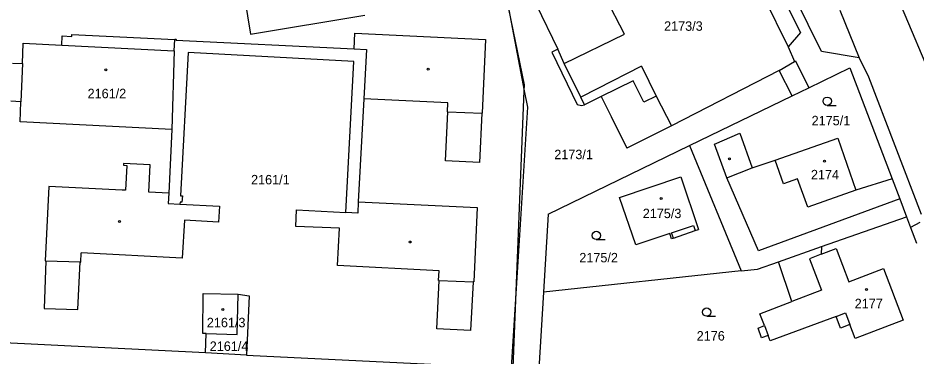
# Model space of a CAD drawing. Extents: x -755819 to -753140, y -1169796 to -1166000.
# Drawn here: x -754989.7 to -754828, y -1168095.4 to -1168034.5 of the extents above; entities that cross this region are included whole.
import ezdxf

# ---------------------------------------------------------------- set-up
doc = ezdxf.new("R2010")
doc.units = 0
for name, color, linetype in [('Vrstva 1', 7, 'Continuous'), ('Vrstva 18', 7, 'Continuous'), ('Vrstva 19', 7, 'Continuous'), ('Vrstva 25', 7, 'Continuous'), ('Vrstva 4', 7, 'Continuous')]:
    doc.layers.add(name, color=color, linetype=linetype)

msp = doc.modelspace()

# ---------------------------------------------------------------- linework, layer by layer
at = {"layer": 'Vrstva 1'}
for p, q in [((-754860.48, -1168013.74), (-754848.84, -1168037.13)), ((-754880.53, -1168037.42), (-754885.8, -1168027.14)), ((-754832.63, -1168027.72), (-754824.43, -1168047.17)), ((-754948.96, -1168030.75), (-754947.86, -1168037.47)), ((-754901.98, -1168029.7), (-754898.56, -1168047.67)), ((-754947.86, -1168037.47), (-754927.28, -1168034)), ((-754841.74, -1168033.11), (-754838.23, -1168041.72)), ((-754980.02, -1168037.85), (-754980.01, -1168037.5)), ((-754980.01, -1168037.5), (-754961.49, -1168038.42)), ((-754929.19, -1168040.09), (-754929.05, -1168037.28)), ((-754929.05, -1168037.28), (-754905.52, -1168038.42)), ((-754891.36, -1168042.73), (-754880.53, -1168037.42)), ((-754848.84, -1168037.13), (-754851.02, -1168039.72)), ((-754988.89, -1168042.71), (-754988.74, -1168039.09)), ((-754988.74, -1168039.09), (-754981.81, -1168039.44)), ((-754981.81, -1168039.44), (-754981.72, -1168037.77)), ((-754981.72, -1168037.77), (-754980.02, -1168037.85)), ((-754961.49, -1168038.42), (-754961.49, -1168038.32)), ((-754961.49, -1168038.32), (-754961.25, -1168038.33)), ((-754961.25, -1168038.33), (-754961.26, -1168038.53)), ((-754961.26, -1168038.53), (-754929.19, -1168040.09)), ((-754905.52, -1168038.42), (-754906.12, -1168051.67)), ((-754959.07, -1168040.75), (-754960.46, -1168066.57)), ((-754929.21, -1168042.37), (-754959.07, -1168040.75)), ((-754851.02, -1168039.72), (-754849.93, -1168042.35)), ((-754930.67, -1168069.58), (-754929.21, -1168042.37)), ((-754849.93, -1168042.35), (-754849.75, -1168042.26)), ((-754849.75, -1168042.26), (-754847.32, -1168047.08)), ((-754838.23, -1168041.72), (-754836.6, -1168045.12)), ((-754990.7, -1168042.64), (-754988.89, -1168042.71)), ((-754888.38, -1168048.79), (-754891.36, -1168042.73)), ((-754852.64, -1168043.98), (-754872.05, -1168053.97)), ((-754850.35, -1168048.55), (-754852.64, -1168043.98)), ((-754847.32, -1168047.08), (-754839.91, -1168043.48)), ((-754839.91, -1168043.48), (-754832.32, -1168063.48)), ((-754836.6, -1168045.12), (-754827.12, -1168069.89)), ((-754850.35, -1168048.55), (-754847.32, -1168047.08)), ((-754898.56, -1168047.67), (-754898, -1168050.59)), ((-754887.69, -1168050.19), (-754888.38, -1168048.79)), ((-754884.72, -1168048.69), (-754887.69, -1168050.19)), ((-754884.72, -1168048.69), (-754882.92, -1168052.27)), ((-754868.79, -1168057.49), (-754850.35, -1168048.55)), ((-754989.17, -1168049.62), (-754990.98, -1168049.54)), ((-754989.32, -1168053.25), (-754989.17, -1168049.62)), ((-754927.43, -1168049.1), (-754928.43, -1168067.67)), ((-754912.32, -1168049.84), (-754927.43, -1168049.1)), ((-754912.4, -1168051.41), (-754912.32, -1168049.84)), ((-754912.74, -1168060.28), (-754912.3, -1168051.42)), ((-754912.3, -1168051.42), (-754912.4, -1168051.41)), ((-754906.22, -1168051.66), (-754906.59, -1168060.58)), ((-754906.12, -1168051.67), (-754906.22, -1168051.66)), ((-754898, -1168050.59), (-754899.97, -1168082.27)), ((-754962.01, -1168054.64), (-754989.32, -1168053.25)), ((-754882.92, -1168052.27), (-754880.06, -1168057.97)), ((-754962.01, -1168054.64), (-754962.55, -1168066.06)), ((-754872.05, -1168053.97), (-754880.06, -1168057.97)), ((-754864.31, -1168057.27), (-754859.75, -1168055.25)), ((-754859.75, -1168055.25), (-754857.53, -1168061.52)), ((-754853.41, -1168060.15), (-754842.12, -1168056.2)), ((-754842.12, -1168056.2), (-754838.85, -1168065.57)), ((-754894.26, -1168069.84), (-754868.79, -1168057.49)), ((-754868.79, -1168057.49), (-754859.53, -1168080.07)), ((-754862.06, -1168063.33), (-754864.31, -1168057.27)), ((-754857.53, -1168061.52), (-754853.41, -1168060.15)), ((-754970.71, -1168060.77), (-754970.73, -1168061.07)), ((-754970.73, -1168061.07), (-754970.12, -1168061.1)), ((-754965.91, -1168061), (-754970.71, -1168060.77)), ((-754970.12, -1168061.1), (-754970.34, -1168065.57)), ((-754966.14, -1168065.89), (-754965.91, -1168061)), ((-754906.59, -1168060.58), (-754912.74, -1168060.28)), ((-754881.41, -1168066.85), (-754870.39, -1168063.12)), ((-754870.39, -1168063.12), (-754867.17, -1168072.64)), ((-754856.4, -1168076.47), (-754862.06, -1168063.33)), ((-754832.32, -1168063.48), (-754838.85, -1168065.57)), ((-754832.32, -1168063.48), (-754830.93, -1168067.12)), ((-754984.12, -1168064.89), (-754984.81, -1168078.26)), ((-754970.94, -1168065.54), (-754984.12, -1168064.89)), ((-754970.34, -1168065.57), (-754970.94, -1168065.54)), ((-754962.55, -1168066.06), (-754966.14, -1168065.89)), ((-754960.46, -1168066.57), (-754960.07, -1168066.59)), ((-754960.07, -1168066.59), (-754960.2, -1168067.71)), ((-754960.52, -1168067.7), (-754960.54, -1168068.07)), ((-754960.54, -1168068.07), (-754953.44, -1168068.45)), ((-754960.2, -1168067.71), (-754960.52, -1168067.7)), ((-754928.43, -1168067.67), (-754907.03, -1168068.68)), ((-754878.49, -1168075.41), (-754881.41, -1168066.85)), ((-754830.93, -1168067.12), (-754856.4, -1168076.47)), ((-754830.93, -1168067.12), (-754829.72, -1168070.32)), ((-754953.44, -1168068.45), (-754953.6, -1168071.3)), ((-754939.65, -1168072.07), (-754939.57, -1168069.1)), ((-754939.57, -1168069.1), (-754930.67, -1168069.58)), ((-754907.03, -1168068.68), (-754907.64, -1168082.07)), ((-754894.26, -1168069.84), (-754895.12, -1168083.89)), ((-754959.72, -1168070.94), (-754960.12, -1168077.77)), ((-754953.6, -1168071.3), (-754959.72, -1168070.94)), ((-754845.07, -1168075.72), (-754829.72, -1168070.32)), ((-754829.72, -1168070.32), (-754829.01, -1168072.24)), ((-754931.83, -1168072.38), (-754939.65, -1168072.07)), ((-754932.15, -1168079.11), (-754931.83, -1168072.38)), ((-754871.7, -1168074.18), (-754867.77, -1168072.84)), ((-754867.77, -1168072.84), (-754867.17, -1168072.64)), ((-754829.01, -1168072.24), (-754827.94, -1168075.12)), ((-754872.35, -1168073.34), (-754878.49, -1168075.41)), ((-754872.03, -1168074.29), (-754872.35, -1168073.34)), ((-754871.7, -1168074.18), (-754872.03, -1168074.29)), ((-754852.78, -1168078.43), (-754845.07, -1168075.72)), ((-754845.07, -1168075.72), (-754845.08, -1168077.09)), ((-754845.08, -1168077.09), (-754842.4, -1168076.06)), ((-754842.4, -1168076.06), (-754840.12, -1168082.03)), ((-754978.39, -1168078.49), (-754978.32, -1168076.86)), ((-754960.12, -1168077.77), (-754978.32, -1168076.86)), ((-754984.71, -1168078.26), (-754985, -1168086.86)), ((-754984.81, -1168078.26), (-754984.71, -1168078.26)), ((-754978.92, -1168087.07), (-754978.5, -1168078.48)), ((-754978.5, -1168078.48), (-754978.39, -1168078.49)), ((-754913.85, -1168080.06), (-754932.15, -1168079.11)), ((-754856.55, -1168079.76), (-754852.78, -1168078.43)), ((-754850.37, -1168085.6), (-754852.78, -1168078.43)), ((-754840.12, -1168082.03), (-754833.9, -1168079.65)), ((-754833.9, -1168079.65), (-754830.33, -1168088.96)), ((-754913.99, -1168081.81), (-754913.85, -1168080.06)), ((-754859.53, -1168080.07), (-754895.12, -1168083.89)), ((-754859.53, -1168080.07), (-754856.55, -1168079.76)), ((-754914.3, -1168090.53), (-754913.89, -1168081.82)), ((-754913.89, -1168081.82), (-754913.99, -1168081.81)), ((-754907.73, -1168082.06), (-754908.24, -1168090.84)), ((-754907.64, -1168082.07), (-754907.73, -1168082.06)), ((-754899.97, -1168082.27), (-754900.91, -1168097.49)), ((-754956.45, -1168091.35), (-754956.39, -1168084.13)), ((-754956.39, -1168084.13), (-754950.07, -1168084.3)), ((-754950.24, -1168091.56), (-754950.07, -1168084.3)), ((-754950.07, -1168084.3), (-754948.1, -1168084.6)), ((-754895.12, -1168083.89), (-754895.92, -1168097.73)), ((-754948.1, -1168084.6), (-754948.57, -1168095.26)), ((-754856.15, -1168087.81), (-754850.37, -1168085.6)), ((-754985, -1168086.86), (-754978.92, -1168087.07)), ((-754855.33, -1168089.94), (-754856.15, -1168087.81)), ((-754842.4, -1168088.31), (-754854.28, -1168092.68)), ((-754841.61, -1168090.39), (-754842.4, -1168088.31)), ((-754830.33, -1168088.96), (-754838.97, -1168092.27)), ((-754908.24, -1168090.84), (-754914.3, -1168090.53)), ((-754856.47, -1168090.38), (-754855.33, -1168089.94)), ((-754855.83, -1168092.16), (-754856.47, -1168090.38)), ((-754839.94, -1168089.74), (-754841.61, -1168090.39)), ((-754838.97, -1168092.27), (-754839.94, -1168089.74)), ((-754955.82, -1168091.38), (-754956.45, -1168091.35)), ((-754955.96, -1168094.87), (-754955.82, -1168091.38)), ((-754955.82, -1168091.38), (-754950.24, -1168091.56)), ((-754854.66, -1168091.71), (-754855.83, -1168092.16)), ((-754854.28, -1168092.68), (-754854.66, -1168091.71)), ((-754955.96, -1168094.87), (-754994.86, -1168092.89)), ((-754948.57, -1168095.26), (-754955.96, -1168094.87)), ((-754948.57, -1168095.26), (-754900.59, -1168097.64))]:
    msp.add_line(p, q, dxfattribs=at)
at = {"layer": 'Vrstva 25'}
for p, q in [((-754844, -1168050.28), (-754842.4, -1168050.28)), ((-754885.58, -1168074.46), (-754883.98, -1168074.46)), ((-754865.71, -1168088.27), (-754864.11, -1168088.27))]:
    msp.add_line(p, q, dxfattribs=at)
for centre, radius in [((-754973.88, -1168043.86), 0.175), ((-754915.87, -1168043.76), 0.175), ((-754844, -1168049.53), 0.75), ((-754861.63, -1168059.9), 0.175), ((-754844.52, -1168060.3), 0.175), ((-754873.91, -1168067.05), 0.175), ((-754971.42, -1168071.17), 0.175), ((-754885.58, -1168073.71), 0.75), ((-754919.08, -1168074.88), 0.175), ((-754836.96, -1168083.46), 0.175), ((-754952.8, -1168087.03), 0.175), ((-754865.71, -1168087.52), 0.75)]:
    msp.add_circle(centre, radius, dxfattribs=at)
at = {"layer": 'Vrstva 4'}
for p, q in [((-754845.07, -1168040.59), (-754858.54, -1168013.07)), ((-754863.01, -1168015.29), (-754851.02, -1168039.72)), ((-754898.51, -1168046.54), (-754901.98, -1168029.7)), ((-754896.42, -1168032.11), (-754892.49, -1168040.17)), ((-754961.59, -1168040.45), (-754961.49, -1168038.42)), ((-754981.81, -1168039.44), (-754961.59, -1168040.45)), ((-754961.59, -1168040.45), (-754962.01, -1168054.64)), ((-754929.19, -1168040.09), (-754926.95, -1168040.2)), ((-754926.95, -1168040.2), (-754927.43, -1168049.1)), ((-754892.49, -1168040.17), (-754893.57, -1168040.68)), ((-754893.57, -1168040.68), (-754889.02, -1168050.13)), ((-754891.36, -1168042.73), (-754892.49, -1168040.17)), ((-754838.23, -1168041.72), (-754845.07, -1168040.59)), ((-754852.64, -1168043.98), (-754849.93, -1168042.35)), ((-754988.89, -1168042.71), (-754989.17, -1168049.62)), ((-754877.46, -1168043.22), (-754885.42, -1168047.31)), ((-754877.46, -1168043.22), (-754874.8, -1168048.63)), ((-754898.56, -1168047.67), (-754898.51, -1168046.54)), ((-754885.42, -1168047.31), (-754888.38, -1168048.79)), ((-754878.93, -1168045.83), (-754884.72, -1168048.69)), ((-754877.02, -1168049.72), (-754878.93, -1168045.83)), ((-754899.97, -1168082.27), (-754898.56, -1168047.67)), ((-754874.8, -1168048.63), (-754877.02, -1168049.72)), ((-754874.8, -1168048.63), (-754872.05, -1168053.97)), ((-754889.02, -1168050.13), (-754888.25, -1168050.27)), ((-754888.25, -1168050.27), (-754887.69, -1168050.19)), ((-754912.3, -1168051.42), (-754906.22, -1168051.66)), ((-754851.9, -1168064.41), (-754853.41, -1168060.15)), ((-754862.06, -1168063.33), (-754857.53, -1168061.52)), ((-754849.34, -1168063.5), (-754851.9, -1168064.41)), ((-754847.52, -1168068.61), (-754849.34, -1168063.5)), ((-754962.55, -1168066.06), (-754962.64, -1168067.96)), ((-754838.85, -1168065.57), (-754847.52, -1168068.61)), ((-754962.64, -1168067.96), (-754960.54, -1168068.07)), ((-754928.43, -1168067.67), (-754928.54, -1168069.69)), ((-754928.54, -1168069.69), (-754930.67, -1168069.58)), ((-754827.35, -1168071.37), (-754829.01, -1168072.24)), ((-754872.02, -1168073.23), (-754868.09, -1168071.9)), ((-754868.09, -1168071.9), (-754867.77, -1168072.84)), ((-754871.7, -1168074.18), (-754872.02, -1168073.23)), ((-754845.08, -1168077.09), (-754847.2, -1168077.9)), ((-754847.2, -1168077.9), (-754845.03, -1168083.55)), ((-754984.71, -1168078.26), (-754978.5, -1168078.48)), ((-754913.89, -1168081.82), (-754907.73, -1168082.06)), ((-754900.58, -1168097.51), (-754899.97, -1168082.27)), ((-754845.03, -1168083.55), (-754850.37, -1168085.6)), ((-754842.4, -1168088.31), (-754840.73, -1168087.67)), ((-754840.73, -1168087.67), (-754839.94, -1168089.74)), ((-754855.33, -1168089.94), (-754854.66, -1168091.71))]:
    msp.add_line(p, q, dxfattribs=at)

# ---------------------------------------------------------------- texts
at = {"layer": 'Vrstva 18'}
for s, p in [('2175/1', (-754846.82, -1168053.86)), ('2173/1', (-754893.15, -1168059.96)), ('2161/1', (-754947.74, -1168064.5)), ('2175/2', (-754888.64, -1168078.55)), ('2176', (-754867.51, -1168092.64))]:
    msp.add_text(s, height=1.7, dxfattribs=at).set_placement(p)
at = {"layer": 'Vrstva 19'}
for s, p in [('2173/3', (-754873.38, -1168036.83)), ('2161/2', (-754977.17, -1168048.98)), ('2174', (-754846.94, -1168063.59)), ('2175/3', (-754877.22, -1168070.58)), ('2177', (-754839.06, -1168086.81)), ('2161/3', (-754955.7, -1168090.24)), ('2161/4', (-754955.18, -1168094.5))]:
    msp.add_text(s, height=1.7, dxfattribs=at).set_placement(p)

doc.saveas('drawing.dxf')
